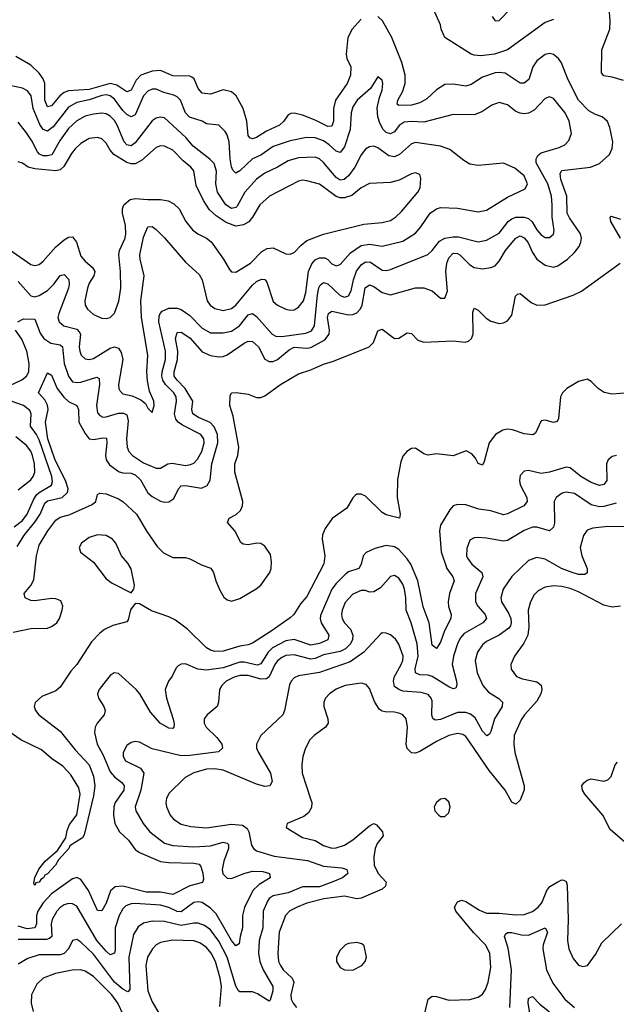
# Model space of a CAD drawing. Header units: inches. Extents: x 1843162 to 1959474, y 907081 to 1016326.
# Tile 276 of 656: x 1905737 to 1908590, y 940605 to 945315. Entities that reach past the tile are written whole.
import ezdxf

# ---------------------------------------------------------------- set-up
doc = ezdxf.new("R2010")
doc.units = ezdxf.units.IN
doc.header["$MEASUREMENT"] = 0
doc.layers.add('B9904', color=7, linetype='Continuous')

msp = doc.modelspace()

# ---------------------------------------------------------------- linework, layer by layer
at = {"layer": 'B9904', "color": 5}
for points, elevation in [([(1908290, 945315.4), (1908250, 945301.7), (1908069.9, 945169.9), (1908007.7, 945150), (1907942.5, 945142.5), (1907910, 945145.4), (1907895.6, 945150), (1907769.7, 945230), (1907752.7, 945270), (1907749.5, 945289.5), (1907687.8, 945430)], 480), ([(1907995.9, 945330), (1908010, 945309.1), (1908030, 945310.2), (1908086.8, 945370)], 480), ([(1908624.3, 945024.3), (1908570, 945039.9), (1908530, 945045.6), (1908520, 945060), (1908521.6, 945170), (1908559, 945270), (1908561.3, 945310), (1908555.7, 945370)], 480), ([(1907370, 945316.6), (1907327.1, 945270), (1907306.7, 945230), (1907297.6, 945150), (1907301.8, 945130), (1907320.9, 945090), (1907319.6, 945050), (1907303.1, 945010), (1907247.2, 944930), (1907237.9, 944890), (1907237.7, 944830), (1907230, 944806.2), (1907210, 944803.6), (1907150, 944834.2), (1907090, 944857.4), (1907050, 944868.5), (1907033.1, 944866.9), (1907020.3, 944859.7), (1907000.9, 944830), (1906979.3, 944810), (1906917.7, 944782.3), (1906870, 944751.9), (1906850, 944745.5), (1906838, 944750), (1906830, 944760.7), (1906823, 944830), (1906805.7, 944890), (1906772.4, 944950), (1906750, 944969.8), (1906710, 944979.4), (1906650, 944959.4), (1906610, 944964.1), (1906590, 944985.7), (1906572.2, 945032.2), (1906560.7, 945040.7), (1906550, 945044.9), (1906470, 945045.8), (1906410, 945071.5), (1906370, 945068.9), (1906317.2, 945050), (1906293.9, 945026.1), (1906270, 944978), (1906250, 944969.3), (1906202.4, 945002.4), (1906170, 945010), (1906070, 944980.8), (1905970, 944974.5), (1905950, 944966.7), (1905929.6, 944950.4), (1905890, 944902.1), (1905870, 944897.5), (1905858.1, 944930), (1905857.8, 945010), (1905850, 945031.7), (1905830, 945059.6), (1905790, 945097.3), (1905718.2, 945138.2)], 520), ([(1905724.5, 942795.5), (1905759.8, 942850), (1905810, 942911.2), (1905834.5, 942950), (1905857.2, 943002.8), (1905870, 943013.2), (1905940.6, 943030), (1905966.6, 943053.4), (1905968.3, 943070), (1905955.8, 943110), (1905907.6, 943207.6), (1905872.3, 943310), (1905860.5, 943390), (1905873.1, 943450), (1905870.9, 943470.9), (1905856.8, 943496.8), (1905826.8, 943530), (1905870, 943626), (1905890, 943613.8), (1905916.4, 943550), (1905948.8, 943508.8), (1905970, 943488.6), (1906010.2, 943470), (1906018.8, 943450), (1906020.8, 943390), (1906050, 943335.5), (1906070, 943310.1), (1906090, 943306.2), (1906134.4, 943314.4), (1906152.4, 943312.4), (1906154.4, 943290), (1906147.4, 943230), (1906151.3, 943210), (1906165.9, 943185.9), (1906212.5, 943152.5), (1906230, 943146.8), (1906270, 943145.2), (1906290, 943138.4), (1906314.4, 943114.4), (1906350, 943050.9), (1906370, 943034.2), (1906410, 943011.3), (1906430, 943006.6), (1906450, 943008.1), (1906474.8, 943025.2), (1906496.8, 943070), (1906510, 943085.4), (1906530, 943087.3), (1906606.2, 943073.8), (1906633.5, 943086.5), (1906647.6, 943112.4), (1906656.2, 943190), (1906684.5, 943290), (1906682.3, 943330), (1906667.3, 943367.3), (1906647.6, 943387.6), (1906591.5, 943411.5), (1906565, 943430), (1906560.6, 943450), (1906565.6, 943490), (1906528.2, 943550), (1906489.6, 943590), (1906476.2, 943610), (1906476.3, 943630), (1906492.3, 943690), (1906492.6, 943730), (1906482.3, 943790), (1906490, 943819.3), (1906510, 943820.6), (1906550, 943793.6), (1906610, 943726.7), (1906650, 943708.8), (1906690, 943701.4), (1906710, 943703.4), (1906730, 943712.3), (1906810, 943768.2), (1906830, 943776.6), (1906850, 943775.5), (1906879.9, 943750), (1906910, 943690.2), (1906930, 943679.2), (1906950, 943680.1), (1906970, 943688.6), (1907025.1, 943734.9), (1907050, 943748.1), (1907110, 943743.2), (1907130, 943746.4), (1907197, 943783), (1907216.5, 943810), (1907218.3, 943830), (1907208.5, 943890), (1907213.7, 943910), (1907230, 943920.9), (1907310, 943902.6), (1907330, 943903.9), (1907350, 943912), (1907367.6, 943932.4), (1907374.9, 943950), (1907388.5, 944031.5), (1907410, 944046.2), (1907430, 944038), (1907470, 944009.7), (1907510, 943999.1), (1907630, 944032.4), (1907670, 944032.6), (1907710, 944018.4), (1907750, 943982.4), (1907770, 943982.7), (1907783.2, 944016.8), (1907775.5, 944110), (1907779.6, 944150), (1907790, 944176.1), (1907810, 944197.9), (1907830, 944196.7), (1907841.5, 944190), (1907890, 944141.8), (1907910, 944129), (1907950, 944123), (1907990, 944129.4), (1908010, 944137.8), (1908030, 944160.5), (1908059.4, 944210), (1908081.9, 944238.1), (1908110, 944270.1), (1908130, 944281), (1908150, 944271.2), (1908166.5, 944250), (1908190, 944200.6), (1908210.1, 944170), (1908250, 944140.7), (1908290, 944130.8), (1908310, 944137.7), (1908356.5, 944170), (1908390, 944201.5), (1908411.9, 944230), (1908420.8, 944250), (1908423, 944270), (1908418.1, 944290), (1908366.6, 944366.6), (1908355.8, 944390), (1908353.2, 944470), (1908325.4, 944550), (1908320.9, 944579.1), (1908330, 944593.4), (1908466, 944610), (1908510, 944627.5), (1908557.7, 944670), (1908570, 944698.8), (1908572.7, 944730), (1908559.2, 944799.2), (1908548.1, 944828.1), (1908522.6, 944850), (1908490, 944861.4), (1908458.9, 944878.9), (1908409.7, 944929.7), (1908359, 945030), (1908328.7, 945108.7), (1908313.6, 945130), (1908290, 945148), (1908270, 945153.6), (1908250, 945149), (1908210, 945117.5), (1908190.1, 945089.9), (1908171.1, 945028.9), (1908150, 945010.5), (1908130, 945011.9), (1908058.8, 945058.8), (1908030, 945062.7), (1908010, 945059.9), (1907950, 945040.6), (1907895.5, 945004.5), (1907870, 944996.7), (1907810, 945007), (1907770, 945005.4), (1907730, 944979.9), (1907683.9, 944936.1), (1907650, 944917.3), (1907610, 944905.6), (1907550, 944904.1), (1907542, 944910), (1907545.9, 944930), (1907568.1, 944970), (1907580.6, 945010), (1907579.9, 945050), (1907565, 945110), (1907516.9, 945230), (1907472.3, 945310), (1907450, 945329.9)], 520), ([(1905727.7, 943870), (1905756.1, 943883.9), (1905810, 943882.7), (1905835.6, 943815.6), (1905851.9, 943790), (1905886.8, 943766.8), (1905930, 943759.3), (1905942.3, 943750), (1905949.7, 943670), (1905970, 943609.2), (1905990, 943583.2), (1906010, 943578.8), (1906030, 943581.5), (1906105.3, 943605.3), (1906117.8, 943597.8), (1906119.4, 943570), (1906104.8, 943470), (1906110, 943434), (1906120.9, 943420.9), (1906134, 943414), (1906150, 943414.8), (1906210, 943433), (1906233.2, 943433.2), (1906250, 943424.2), (1906256.7, 943396.7), (1906248.1, 943310), (1906250.7, 943270.7), (1906258.6, 943250), (1906275.9, 943230), (1906330, 943195.1), (1906390, 943169.3), (1906410, 943169.2), (1906445.1, 943190), (1906465.8, 943194.2), (1906530, 943182.5), (1906553.7, 943186.3), (1906570, 943193.4), (1906587.9, 943212.1), (1906608.9, 943250), (1906620.1, 943290), (1906617.5, 943310), (1906603.7, 943330), (1906515.9, 943375.9), (1906494.9, 943390), (1906483.8, 943403.8), (1906477.1, 943430), (1906487.5, 943490), (1906485, 943510), (1906474.9, 943530), (1906434.2, 943570), (1906421.6, 943590), (1906417.2, 943610), (1906418.8, 943630), (1906433.9, 943690), (1906435.1, 943730), (1906401.9, 943870), (1906403.8, 943896.2), (1906408.6, 943910), (1906419.2, 943920.8), (1906450, 943935.4), (1906490, 943934.4), (1906510, 943928.7), (1906550, 943899.2), (1906610, 943838.5), (1906650, 943817.7), (1906710, 943816.3), (1906750, 943824.7), (1906788.7, 943850), (1906830, 943903.8), (1906850, 943909.3), (1906870, 943894.5), (1906944.3, 943810), (1906961.2, 943801.2), (1906990, 943799.1), (1907105.1, 943814.9), (1907133, 943827), (1907147.3, 943850), (1907161.4, 943998.6), (1907167.6, 944032.4), (1907174.5, 944045.5), (1907190, 944057), (1907210, 944052), (1907270, 943996.1), (1907290, 943987.8), (1907310, 943993.7), (1907322.7, 944017.3), (1907333.8, 944070), (1907348.5, 944111.5), (1907370, 944142.9), (1907390, 944157), (1907414.5, 944154.5), (1907470, 944117.3), (1907490, 944115), (1907510, 944120.4), (1907688.5, 944191.5), (1907709.9, 944210.1), (1907745.2, 944254.8), (1907770, 944270.1), (1907810, 944276.9), (1907836, 944276), (1907930, 944252.1), (1907970, 944259.8), (1908030, 944294.1), (1908073.5, 944350), (1908090, 944362.4), (1908110, 944369.7), (1908150, 944370.8), (1908170, 944364), (1908188.1, 944348.1), (1908210, 944310.2), (1908230, 944286), (1908250, 944272.7), (1908270, 944273.7), (1908290.4, 944289.6), (1908292.8, 944307.2), (1908282.6, 944370), (1908284, 944430), (1908279.5, 944470), (1908262.1, 944530), (1908207.6, 944630), (1908207.4, 944650), (1908214.6, 944665.4), (1908230, 944678.1), (1908317.2, 944702.8), (1908344, 944716), (1908363.7, 944736.3), (1908375.5, 944770), (1908364.8, 944830), (1908346.2, 944870), (1908290, 944937.4), (1908270, 944945.1), (1908250, 944937.7), (1908197.2, 944882.8), (1908170, 944867.7), (1908150, 944864.1), (1908130, 944867), (1908110, 944876.2), (1908070, 944907.6), (1908030, 944919.2), (1907994.2, 944905.8), (1907946.5, 944873.5), (1907910, 944860.5), (1907810, 944860.9), (1907670, 944824.5), (1907610, 944828.5), (1907576, 944824), (1907551.2, 944808.8), (1907530, 944778.8), (1907510, 944768.9), (1907490, 944775.2), (1907475.9, 944790), (1907459.2, 944819.2), (1907449.4, 944850), (1907446.3, 944893.7), (1907457, 944943), (1907470, 944977.3), (1907473.5, 945010), (1907470, 945025.2), (1907450, 945040.9), (1907414.4, 944985.6), (1907350.2, 944930), (1907330, 944897.7), (1907322.9, 944870), (1907316.8, 944790), (1907290, 944706.3), (1907270, 944679), (1907250, 944685.4), (1907217, 944717), (1907190, 944735.1), (1907150, 944750.3), (1907108.8, 944751.2), (1907030, 944734.7), (1906950, 944708.9), (1906890, 944666.9), (1906850, 944649.4), (1906790, 944591.2), (1906770, 944580.8), (1906755.6, 944595.6), (1906750, 944611.6), (1906743.5, 944650), (1906739.4, 944730), (1906730, 944763.5), (1906719.8, 944779.8), (1906690, 944809.8), (1906630, 944816.5), (1906609.1, 944829.1), (1906548.4, 944848.4), (1906529.9, 944869.9), (1906505.5, 944930), (1906490, 944946), (1906474.1, 944954.1), (1906425.9, 944965.9), (1906390, 944982.6), (1906370, 944983.2), (1906350, 944973.6), (1906329.7, 944950), (1906290, 944860.3), (1906270, 944849.9), (1906250, 944860.6), (1906230, 944880.3), (1906190, 944935.1), (1906170, 944950.7), (1906150, 944955.2), (1906130, 944952.6), (1906070, 944931.2), (1906010, 944919.4), (1905970, 944896.6), (1905897.7, 944802.3), (1905870, 944781.8), (1905850, 944789.9), (1905834, 944814), (1905802.3, 944890), (1905791.4, 944951.4), (1905775.2, 944975.2), (1905750, 944987.8), (1905690, 945000.2)], 540), ([(1905730, 944061.7), (1905790, 943993.5), (1905810, 943989.6), (1905830, 943995.5), (1905870, 944020.1), (1905901.1, 944050), (1905930, 944091.1), (1905950, 944095.2), (1905972.3, 944072.3), (1905974, 944050), (1905970.1, 944030), (1905924.1, 943910), (1905920.1, 943890), (1905925.4, 943870), (1905949, 943850), (1906010, 943834.9), (1906021.9, 943821.9), (1906027.5, 943810), (1906021.6, 943750), (1906024.7, 943730), (1906031.8, 943710), (1906050, 943691.8), (1906070, 943689.6), (1906090, 943694.7), (1906170, 943743.1), (1906190, 943750.1), (1906210, 943743.8), (1906222.5, 943722.5), (1906230.8, 943690), (1906210.1, 943570), (1906211, 943550), (1906217.5, 943537.5), (1906230, 943525.7), (1906274.8, 943514.8), (1906316.4, 943496.4), (1906338.3, 943478.3), (1906350, 943456.3), (1906370, 943436), (1906379.7, 943470), (1906378.5, 943490), (1906357.6, 943537.6), (1906347.6, 943587.6), (1906344.7, 943630), (1906349.9, 943710), (1906319.9, 943890), (1906316.7, 943970), (1906332.4, 944090), (1906313.2, 944170), (1906312.3, 944190), (1906330, 944274.9), (1906350, 944323.7), (1906370, 944324.9), (1906390, 944311.4), (1906430, 944272), (1906530, 944154.7), (1906595.9, 944095.9), (1906610.2, 944070), (1906634, 943970), (1906647.4, 943950), (1906670, 943933.8), (1906710, 943923.2), (1906750, 943932.8), (1906770, 943948.9), (1906850, 944045.4), (1906870, 944062.7), (1906893.6, 944073.6), (1906910, 944072.1), (1906919.6, 944059.6), (1906950, 943966.5), (1906970.3, 943950), (1907010, 943930.2), (1907030, 943925.4), (1907050, 943927), (1907070, 943940.2), (1907094.1, 943970), (1907104.9, 944010), (1907118.4, 944110), (1907133.8, 944146.2), (1907150, 944166.1), (1907170, 944175.8), (1907195.5, 944175.5), (1907210, 944167.8), (1907230, 944147), (1907250, 944136.8), (1907270, 944144.1), (1907319.6, 944200.4), (1907370, 944234.9), (1907410, 944241), (1907470, 944232.2), (1907570, 944254.7), (1907630, 944293), (1907655.9, 944324.1), (1907699.3, 944390), (1907730, 944410.2), (1907750, 944416.8), (1907830, 944413.5), (1907930, 944395.4), (1907970, 944404.5), (1908070, 944465.8), (1908154.7, 944505.3), (1908165.1, 944530), (1908150, 944567.3), (1908104.9, 944604.9), (1908050, 944628.3), (1907930, 944617.8), (1907890, 944623.7), (1907860.8, 944640.8), (1907794.3, 944694.3), (1907749.3, 944709.3), (1907630, 944727.2), (1907610, 944720.6), (1907553.9, 944670), (1907530, 944659.4), (1907503.1, 944663.1), (1907450, 944701.2), (1907430, 944709.9), (1907410, 944707.4), (1907390, 944695.3), (1907370, 944668.9), (1907340.1, 944610), (1907310, 944568.7), (1907289.1, 944550.9), (1907270, 944548), (1907250, 944560.4), (1907190, 944632.4), (1907170, 944648.7), (1907150, 944656.6), (1907070, 944654.3), (1907020.9, 944639.1), (1906970, 944608.7), (1906910, 944581.4), (1906870, 944552.5), (1906814.4, 944490), (1906776.5, 944423.5), (1906770, 944416.3), (1906750, 944411.6), (1906723.4, 944430), (1906683.4, 944490), (1906674.6, 944530), (1906678.7, 944590), (1906666.7, 944626.7), (1906647.1, 944647.1), (1906567.4, 944710), (1906531.3, 944751.3), (1906430, 944845.8), (1906410, 944849.1), (1906390, 944843.9), (1906370, 944831.4), (1906290, 944725.2), (1906270, 944711.9), (1906250, 944716.1), (1906237.4, 944730), (1906203.4, 944810), (1906190, 944832.9), (1906170, 944853.1), (1906150, 944864.5), (1906130, 944867.9), (1906090, 944863.5), (1906050, 944853), (1906010, 944830.4), (1905970, 944794.2), (1905930, 944738), (1905891.2, 944668.8), (1905870, 944663.1), (1905850, 944664.4), (1905832, 944672), (1905822.5, 944682.5), (1905795.7, 944735.7), (1905770, 944774.2), (1905730, 944825.1)], 560), ([(1905690, 944214.6), (1905790, 944143.9), (1905810, 944138.6), (1905830, 944143.8), (1905850, 944159.4), (1905910, 944228.4), (1905950, 944262.5), (1905970, 944273.8), (1905990, 944276.3), (1906008.7, 944250), (1906030, 944184.2), (1906050, 944160.2), (1906085.4, 944130), (1906095.8, 944110), (1906092, 944090), (1906070, 944054.8), (1906061.1, 944030), (1906048.7, 943970), (1906050.2, 943950), (1906060.8, 943930), (1906090, 943904.7), (1906130, 943886.7), (1906150, 943884.9), (1906170, 943890.3), (1906189.8, 943910.2), (1906211.1, 943968.9), (1906221.5, 944030), (1906219.5, 944110), (1906211, 944190), (1906215.2, 944210), (1906241.3, 944270), (1906244.5, 944290), (1906242.4, 944330), (1906228.5, 944390), (1906228.5, 944410), (1906235.3, 944430), (1906265.5, 944454.5), (1906290, 944458.8), (1906350, 944454), (1906410, 944455.4), (1906447.7, 944447.7), (1906474.4, 944434.4), (1906499, 944410), (1906531.1, 944350), (1906563.2, 944310), (1906588.9, 944290), (1906630.1, 944270.1), (1906652.8, 944252.8), (1906711.8, 944170), (1906740.1, 944120.1), (1906750, 944109), (1906770, 944106.4), (1906841.1, 944150), (1906894.5, 944205.5), (1906919.9, 944220.1), (1906950, 944224), (1907010, 944195.2), (1907030, 944192.8), (1907050, 944201.1), (1907083.1, 944236.9), (1907110, 944257.9), (1907190, 944288.8), (1907382.5, 944337.5), (1907470, 944344.8), (1907510, 944355), (1907534.5, 944370), (1907563, 944397), (1907640.9, 944490), (1907652.1, 944510), (1907655.1, 944555.1), (1907650, 944574), (1907630, 944582), (1907610, 944576.8), (1907552.1, 944547.9), (1907510, 944535.4), (1907410, 944531.4), (1907370, 944509.8), (1907325.4, 944474.6), (1907290, 944462.1), (1907270, 944462.4), (1907250, 944469.4), (1907170, 944528.4), (1907110, 944544.5), (1907090, 944546.6), (1907070, 944542.4), (1906932.4, 944470), (1906885.5, 944430), (1906850.7, 944370), (1906832.3, 944347.7), (1906807.2, 944332.8), (1906770, 944327), (1906724, 944344), (1906676.2, 944376.2), (1906645.4, 944405.4), (1906615.8, 944450), (1906581.7, 944521.7), (1906570, 944591.6), (1906556.1, 944610), (1906519.4, 944639.4), (1906470, 944691.1), (1906430, 944710.5), (1906410, 944711.7), (1906390, 944703.9), (1906318.9, 944641.1), (1906290, 944626), (1906270, 944624.6), (1906250, 944631), (1906187.5, 944670), (1906169.9, 944690), (1906150, 944724.1), (1906130, 944744.2), (1906110, 944750.6), (1906070, 944746.4), (1906030, 944722.7), (1906002.8, 944697.2), (1905984.9, 944675.1), (1905948.1, 944611.9), (1905930, 944596.7), (1905910, 944591.4), (1905810, 944601.2), (1905778, 944610), (1905750, 944628.5), (1905730, 944634.2)], 580), ([(1908609.5, 944270), (1908564, 944350), (1908560.5, 944370), (1908565.7, 944374.3), (1908610, 944361.2)], 480), ([(1905705.4, 942385.4), (1905790, 942402.2), (1905870, 942403.5), (1905890, 942411.6), (1905915.5, 942430), (1905928.2, 942450), (1905940.7, 942490), (1905944.1, 942510), (1905934.4, 942534.4), (1905910, 942544.5), (1905890, 942546.5), (1905810, 942535), (1905790, 942536.8), (1905764, 942550), (1905758, 942570), (1905791.1, 942608.9), (1905805.2, 942634.8), (1905817.7, 942750), (1905830, 942800.7), (1905871.8, 942870), (1905910, 942920.8), (1905930, 942935.2), (1905973.4, 942946.6), (1906083.7, 942996.3), (1906100.7, 943010), (1906110, 943043.1), (1906120.9, 943050), (1906150, 943047), (1906210, 943022.1), (1906230, 943010.1), (1906295.9, 942950), (1906345.9, 942865.9), (1906395.3, 942795.3), (1906424.2, 942764.2), (1906470, 942742.1), (1906530, 942741.7), (1906550, 942735.8), (1906610, 942705.2), (1906650.9, 942690.9), (1906664, 942670), (1906674.9, 942630), (1906694, 942586), (1906712.9, 942552.9), (1906730, 942539.1), (1906750, 942533.8), (1906790, 942546.1), (1906867.8, 942592.2), (1906889.9, 942610.1), (1906932.9, 942670), (1906939.9, 942690), (1906941.5, 942721.5), (1906936.8, 942756.8), (1906910, 942796), (1906890, 942808.5), (1906870.7, 942810.7), (1906830, 942802), (1906805.7, 942805.7), (1906794.4, 942814.4), (1906765.4, 942870), (1906730.8, 942910), (1906739.2, 942930), (1906772, 942948), (1906793.2, 942966.8), (1906802.7, 942990), (1906804, 943010), (1906765.3, 943150), (1906766.7, 943190), (1906780.3, 943230), (1906785.3, 943270), (1906757.9, 943417.9), (1906742.6, 943470), (1906744, 943516), (1906749.9, 943530.1), (1906771.9, 943531.9), (1906830, 943523.8), (1906870, 943507.8), (1906890, 943508.2), (1906910, 943515.8), (1906984.3, 943570), (1907070, 943620.8), (1907130, 943639.2), (1907190, 943667), (1907238.1, 943681.9), (1907408.6, 943750), (1907428.5, 943770), (1907450, 943827.2), (1907470, 943834), (1907530, 943790.1), (1907550, 943792), (1907590, 943816.4), (1907610, 943814.2), (1907641.1, 943781.1), (1907670, 943772.3), (1907810, 943778.2), (1907867.3, 943772.7), (1907882.7, 943777.3), (1907898.4, 943790), (1907905.7, 943810), (1907904.6, 943915.4), (1907910, 943934.7), (1907930, 943925.9), (1907967.2, 943887.2), (1907990, 943872), (1908030, 943862.3), (1908050, 943864.3), (1908070, 943875), (1908090, 943901.3), (1908108.1, 943991.9), (1908117.7, 944002.3), (1908130, 944005), (1908182.4, 943962.4), (1908210, 943948.8), (1908250, 943950.1), (1908383, 943997), (1908424, 944016), (1908609.2, 944150)], 480), ([(1905690, 943565.1), (1905747.5, 943592.5), (1905770.2, 943609.8), (1905780.6, 943630), (1905781.8, 943670), (1905771.7, 943730), (1905746.9, 943786.9), (1905717, 943830)], 540), ([(1908650, 943529.9), (1908570, 943524), (1908531.5, 943531.5), (1908503.9, 943550), (1908470, 943583.7), (1908450, 943594.9), (1908410, 943583.8), (1908353.5, 943550), (1908332.3, 943530), (1908323.1, 943510), (1908313, 943407), (1908307.2, 943392.8), (1908290, 943388.7), (1908250, 943399.3), (1908230, 943395.4), (1908203.4, 943336.6), (1908191.3, 943328.7), (1908150, 943334.3), (1908093.1, 943353.1), (1908070, 943356), (1908048.1, 943351.9), (1908012.5, 943330), (1907981.6, 943290), (1907958.6, 943201.4), (1907950, 943183.1), (1907930, 943192), (1907917, 943217), (1907898.6, 943238.6), (1907871.8, 943251.8), (1907810, 943228), (1907730, 943238.2), (1907690, 943231.9), (1907670, 943238), (1907630, 943265), (1907610, 943263.5), (1907589, 943250), (1907570, 943227.6), (1907560, 943200), (1907544.1, 943115.9), (1907542.7, 943030), (1907556.4, 942950), (1907552.6, 942930), (1907490, 942945.6), (1907470, 942957), (1907390, 943035.7), (1907370, 943045.9), (1907350, 943044.7), (1907341.5, 943038.5), (1907330, 943027.9), (1907301.3, 942978.7), (1907230.9, 942929.1), (1907198.6, 942881.4), (1907185.9, 942850), (1907183.6, 942830), (1907196.3, 942750), (1907191.7, 942711.7), (1907110, 942555), (1907079.5, 942520.5), (1907047.3, 942470), (1907030, 942453.6), (1906939.2, 942390), (1906850, 942332.7), (1906830, 942324.4), (1906790, 942318.4), (1906710, 942294.1), (1906670, 942292.6), (1906650, 942298.6), (1906630, 942310.8), (1906539, 942399), (1906481.7, 942441.7), (1906450, 942457.7), (1906366.9, 942486.9), (1906310, 942520.4), (1906290, 942521.6), (1906267.7, 942492.3), (1906256.2, 942443.8), (1906250, 942434.5), (1906182.3, 942417.7), (1906142.6, 942397.4), (1906120.4, 942379.6), (1906080.6, 942339.4), (1906010.5, 942230), (1905981.4, 942198.6), (1905930, 942122.1), (1905910, 942104.4), (1905843.4, 942076.6), (1905810.8, 942049.2), (1905806.2, 942030), (1905813.6, 942010), (1905829.4, 941990), (1905930, 941910.8), (1906002.2, 941822.2), (1906070, 941750.1), (1906090, 941695.6), (1906096.7, 941650), (1906090, 941602.4), (1906045.2, 941414.8), (1906038.2, 941401.8), (1905977.3, 941362.7), (1905971.9, 941350), (1905923.3, 941296.7), (1905909.2, 941270), (1905870, 941228.4), (1905858.1, 941221.9), (1905850.9, 941210), (1905837.6, 941202.4), (1905830, 941188.4), (1905814.5, 941185.5), (1905810, 941173.2), (1905804.6, 941184.6), (1905809, 941211), (1905828.1, 941251.9), (1905858.9, 941290), (1905918.7, 941341.3), (1905958.2, 941401.8), (1905963.9, 941436.1), (1905975.6, 941464.4), (1906010, 941511), (1906026.6, 941610), (1906019.8, 941639.8), (1905982.3, 941702.3), (1905943.6, 941743.6), (1905890, 941780.5), (1905841.5, 941821.5), (1905742.9, 941870), (1905686, 941910)], 480), ([(1905710, 942888.5), (1905750, 942919.6), (1905772.4, 942950), (1905802.6, 943017.4), (1905818.2, 943041.8), (1905830, 943053.6), (1905890, 943088.8), (1905894.2, 943105.8), (1905890.6, 943130), (1905830, 943305.6), (1905818.3, 943330), (1905789.6, 943370), (1905792.8, 943430), (1905786.1, 943446.1), (1905755.6, 943470), (1905670, 943500.1)], 540), ([(1905730, 943065.8), (1905790, 943114.2), (1905802.4, 943130), (1905809.9, 943150.1), (1905808.6, 943190), (1905798.3, 943230), (1905790, 943250.6), (1905770, 943277.9), (1905719.1, 943319.1)], 560), ([(1908590.2, 943229.8), (1908570, 943224.8), (1908551, 943209), (1908542.5, 943190), (1908544.7, 943110), (1908530, 943092), (1908510, 943086.4), (1908470, 943100.7), (1908419.9, 943130), (1908370, 943170.4), (1908350, 943175), (1908270, 943150.9), (1908230, 943143.7), (1908170, 943159.1), (1908150, 943155.9), (1908130, 943134.7), (1908126.6, 943110), (1908130.1, 943090), (1908161.7, 943030), (1908164, 943010), (1908148.1, 942990), (1908070, 942951), (1908050, 942946.4), (1907990, 942965), (1907932.7, 942972.7), (1907870, 942994.7), (1907830, 942996.1), (1907810, 942988.7), (1907793.8, 942970), (1907750, 942896.3), (1907743.9, 942870), (1907752.8, 942770), (1907779.4, 942690), (1907808.7, 942650), (1907815.1, 942630), (1907793.2, 942570), (1907786.2, 942530), (1907787.9, 942507.9), (1907800.2, 942470), (1907798.9, 942450), (1907767.8, 942392.2), (1907750, 942337.4), (1907730, 942306.3), (1907710, 942322.9), (1907694.6, 942430), (1907666.8, 942506.8), (1907640.7, 942630), (1907607, 942710), (1907590, 942735.9), (1907550, 942780.6), (1907530, 942793.3), (1907490, 942798.9), (1907435, 942785), (1907394.4, 942765.6), (1907379, 942750), (1907369.5, 942710), (1907358.2, 942690), (1907310, 942673.4), (1907296.5, 942663.5), (1907250, 942618.2), (1907230, 942591.2), (1907174.9, 942465.1), (1907173.8, 942450), (1907179.4, 942430), (1907215.8, 942370), (1907210, 942348.9), (1907170, 942330.8), (1907130, 942323.4), (1907050.2, 942350.2), (1907010, 942343.7), (1906945.3, 942310), (1906925.7, 942290), (1906890, 942233.7), (1906872.2, 942227.8), (1906810, 942242), (1906790, 942241.4), (1906710, 942213.9), (1906630, 942202.6), (1906588.7, 942208.7), (1906530, 942233.7), (1906510, 942232.5), (1906495.5, 942224.5), (1906485.5, 942214.5), (1906466, 942174), (1906448.3, 942150), (1906433.2, 942110), (1906438.6, 942070), (1906471.8, 941968.2), (1906475.8, 941944.2), (1906474.9, 941930), (1906470, 941924.8), (1906450, 941926.1), (1906409, 941950), (1906362.9, 942002.9), (1906311.3, 942090), (1906293.6, 942110), (1906210, 942187.1), (1906189.5, 942190.5), (1906170, 942177.6), (1906150, 942154.2), (1906116.5, 942110), (1906109.3, 942090), (1906113.6, 942070), (1906139.6, 942030), (1906146.3, 942010), (1906141.1, 941990), (1906107.5, 941950), (1906098.6, 941930), (1906095.3, 941904.7), (1906107.9, 941850), (1906136.7, 941796.7), (1906170, 941717.3), (1906190, 941692.8), (1906225.7, 941665.7), (1906236.3, 941650), (1906235.3, 941630), (1906194.2, 941570), (1906187.3, 941550), (1906185.5, 941510), (1906192.3, 941470), (1906214.3, 941430), (1906257.4, 941390), (1906290, 941345.1), (1906310.4, 941330.4), (1906410, 941288.3), (1906450, 941283), (1906570, 941280.5), (1906595.2, 941275.2), (1906604, 941264), (1906612.4, 941232.4), (1906615.9, 941204.1), (1906611.8, 941188.2), (1906550, 941170.9), (1906470, 941129.5), (1906410, 941140.5), (1906342, 941142), (1906230, 941169.2), (1906193, 941167), (1906171.6, 941148.4), (1906151.3, 941088.7), (1906130, 941052.1), (1906110, 941054.2), (1906066.4, 941150), (1906030, 941201.3), (1906010, 941210.9), (1905990, 941205.6), (1905890, 941133.6), (1905849.8, 941090), (1905823.8, 941050), (1905817.4, 941030), (1905817.9, 940990), (1905809, 940971), (1905773.6, 940966.4), (1905730, 940978.8)], 520), ([(1908590, 943001.4), (1908530, 942985.9), (1908510, 942984.7), (1908470, 942993.6), (1908390, 943048.1), (1908350, 943054.7), (1908330.7, 943049.3), (1908301.8, 943030), (1908292.6, 943010), (1908294, 942906), (1908290, 942887.6), (1908271, 942869), (1908210, 942887.1), (1908190, 942887.8), (1908150, 942872), (1908070, 942823.4), (1908050, 942820.6), (1907970, 942835.4), (1907930, 942837.7), (1907910, 942836.1), (1907890, 942824.7), (1907874.5, 942785.5), (1907874.4, 942750), (1907878.4, 942738.4), (1907899.7, 942710), (1907946.7, 942670), (1907951.3, 942650), (1907916.8, 942570), (1907917.5, 942530), (1907927.6, 942510), (1907963, 942470), (1907968.6, 942450), (1907951.1, 942430), (1907861.8, 942378.2), (1907843.6, 942356.4), (1907830, 942328.8), (1907810.9, 942270), (1907804.8, 942230), (1907825.5, 942150), (1907827.7, 942132.3), (1907823, 942117), (1907810, 942113.7), (1907790, 942123.2), (1907710, 942173.1), (1907690, 942179.5), (1907650, 942181.7), (1907629.9, 942189.9), (1907628.8, 942210), (1907642.3, 942270), (1907637.6, 942330), (1907608.5, 942430), (1907584.6, 942490), (1907584, 942550), (1907577.3, 942590), (1907570, 942614), (1907550, 942643.1), (1907530, 942655.4), (1907510, 942651.3), (1907462.7, 942597.3), (1907430, 942577.5), (1907410, 942576.8), (1907390, 942583.7), (1907370, 942584.5), (1907330, 942566.8), (1907293.6, 942526.4), (1907278.9, 942490), (1907276, 942470), (1907279.5, 942450), (1907290, 942430.2), (1907318.8, 942398.8), (1907330.1, 942370), (1907328.4, 942350), (1907319.2, 942330), (1907295.3, 942304.7), (1907270, 942292.4), (1907190, 942276.2), (1907150, 942258.6), (1907130, 942255.2), (1907050, 942276.9), (1907010, 942273.1), (1906990, 942264.5), (1906970, 942247.9), (1906957.1, 942230), (1906930, 942171.4), (1906918, 942162), (1906890, 942159.7), (1906830, 942177), (1906790, 942178.1), (1906762, 942170), (1906725.2, 942150), (1906704.2, 942130), (1906692.2, 942110), (1906687.7, 942050), (1906681.7, 942030), (1906634, 941990), (1906619.5, 941970), (1906619, 941950), (1906628.3, 941930), (1906680.5, 941880.5), (1906704.1, 941850), (1906707.1, 941830), (1906687.8, 941812.2), (1906550, 941794.4), (1906510, 941794.1), (1906370, 941827.6), (1906310, 941858.2), (1906290, 941862), (1906270, 941856.8), (1906250, 941843), (1906231.5, 941810), (1906231.5, 941790), (1906243.1, 941770), (1906315.1, 941735.1), (1906330.2, 941710.2), (1906315.7, 941630), (1906289.6, 941549.6), (1906293.1, 941530), (1906327.2, 941470), (1906360.2, 941430), (1906430, 941376.4), (1906470, 941364.2), (1906570, 941357.4), (1906650, 941362.4), (1906710, 941379.9), (1906730, 941376.3), (1906735, 941370), (1906735.1, 941350), (1906713.6, 941290), (1906705, 941250), (1906709.2, 941229.2), (1906730, 941208.6), (1906750, 941207.3), (1906808.9, 941231.1), (1906850, 941241.3), (1906900, 941240), (1906932, 941230), (1906935.3, 941210), (1906881.8, 941178.2), (1906851.6, 941150), (1906812.4, 941067.6), (1906802.7, 941030), (1906803.3, 940970), (1906791.1, 940930), (1906786.1, 940893.9), (1906770, 940884.8), (1906750, 940910.7), (1906677.2, 941037.2), (1906650, 941064), (1906610, 941091.4), (1906590, 941095), (1906570, 941091.5), (1906510, 941046.7), (1906490, 941048.6), (1906450, 941068.3), (1906410, 941078.6), (1906290, 941087.6), (1906270, 941085.6), (1906244.8, 941075.2), (1906230, 941061.1), (1906213, 941030), (1906193.5, 940970), (1906194, 940866), (1906190, 940849.8), (1906170, 940842.1), (1906150, 940859.1), (1906106.6, 940910), (1906010, 941074.2), (1905990, 941085), (1905970, 941086.8), (1905950, 941080.9), (1905930, 941067.4), (1905915.5, 941050), (1905892.7, 941010), (1905888.5, 940990), (1905891.4, 940930), (1905880, 940920), (1905864.9, 940915.1), (1905730, 940914.8)], 540), ([(1908670, 942888.7), (1908550, 942890.9), (1908478.2, 942881.8), (1908450, 942873.7), (1908432.8, 942847.2), (1908417.1, 942790), (1908425.6, 942750), (1908450.1, 942690), (1908450.7, 942669.3), (1908438.8, 942661.2), (1908410, 942660.9), (1908378.5, 942670), (1908328, 942690), (1908250, 942734.9), (1908210, 942741.7), (1908170, 942728), (1908090, 942651), (1908049.7, 942590.3), (1908037.8, 942550), (1908041, 942530), (1908075.3, 942475.3), (1908085.4, 942450), (1908087.9, 942430), (1908084, 942416), (1908075.8, 942404.2), (1908030, 942370.5), (1907970, 942340.2), (1907950, 942323.8), (1907926.3, 942290), (1907914.4, 942250), (1907924.1, 942190), (1907952.2, 942130), (1907978.4, 942098.4), (1908028.2, 942068.2), (1908045.8, 942050), (1908044.1, 942030), (1908007, 941970), (1907990, 941909.2), (1907983.1, 941896.9), (1907971.4, 941888.6), (1907950, 941910.9), (1907914.8, 941974.8), (1907892.9, 941992.9), (1907870, 942000.3), (1907830, 942000.3), (1907750, 941967.4), (1907723.9, 941963.9), (1907712.1, 941972.1), (1907707.9, 941987.9), (1907710, 942057), (1907705.5, 942070), (1907690, 942086.2), (1907656.2, 942096.2), (1907570, 942102.8), (1907549.8, 942110), (1907530, 942125.2), (1907524.4, 942150), (1907528.3, 942170), (1907562, 942230), (1907569.9, 942250), (1907570.7, 942270.7), (1907550, 942328.2), (1907535.9, 942350), (1907510, 942371.9), (1907490, 942380.4), (1907470, 942381.1), (1907463.4, 942376.6), (1907382.8, 942290), (1907317.4, 942242.6), (1907170, 942192.8), (1907070, 942175.9), (1907050, 942166.2), (1907035.2, 942150), (1907027.5, 942132.5), (1907002.9, 942010), (1906994.7, 941990), (1906889.5, 941890.5), (1906868.9, 941850), (1906870.2, 941830), (1906879.7, 941810), (1906936.8, 941710), (1906944.4, 941670), (1906932.7, 941650), (1906910, 941646.6), (1906870, 941658), (1906710, 941724.4), (1906670, 941731.8), (1906630.1, 941729.9), (1906570, 941711.6), (1906527.9, 941690), (1906450, 941614), (1906438.8, 941590), (1906435.9, 941570), (1906439.7, 941550), (1906457.1, 941510), (1906472.4, 941490), (1906510, 941466.7), (1906555.2, 941455.2), (1906630, 941449.6), (1906750, 941467.1), (1906802.3, 941462.3), (1906825.2, 941445.2), (1906832.3, 941430), (1906845.8, 941365.8), (1906855.2, 941350), (1906870, 941339.8), (1906953.8, 941313.8), (1907113.4, 941293.4), (1907190, 941265.3), (1907277.5, 941257.5), (1907301.6, 941250), (1907307, 941230), (1907281.1, 941210), (1907234, 941190), (1907170, 941167.6), (1907090, 941166.6), (1907021.5, 941138.5), (1906950, 941123.7), (1906930, 941111.6), (1906921.5, 941098.5), (1906901.6, 941050), (1906900.3, 940970), (1906882, 940910), (1906879.7, 940850), (1906885.7, 940810), (1906901, 940770), (1906948.4, 940690), (1906947.3, 940670), (1906934.7, 940625.3), (1906930, 940619.7), (1906875.1, 940655.1), (1906850, 940665.2), (1906790, 940664.5), (1906782.9, 940670), (1906771.1, 940691.1), (1906729.1, 940830), (1906690, 940907.2), (1906650, 940960.4), (1906621.5, 940981.5), (1906590, 940993.1), (1906570, 940993.6), (1906510, 940982.5), (1906430, 941000.6), (1906370, 941001.8), (1906330, 940992.8), (1906304.4, 940975.6), (1906281.6, 940938.4), (1906259, 940830), (1906264.2, 940675.8), (1906255.1, 940664.9), (1906230, 940677.2), (1906190, 940711.3), (1906090, 940845.2), (1906030, 940902.6), (1906010, 940914.2), (1905990, 940909.7), (1905970.8, 940870), (1905950, 940847.4), (1905930, 940841.4), (1905830, 940841.4), (1905776.5, 940823.5), (1905730, 940796.8)], 560), ([(1908610, 942509.8), (1908570, 942504.7), (1908530, 942514.4), (1908410, 942577.7), (1908370, 942594.3), (1908330, 942603.6), (1908290, 942606), (1908250, 942599.9), (1908216.5, 942583.5), (1908196.8, 942563.2), (1908179.1, 942530), (1908169, 942491), (1908172.1, 942410), (1908166.2, 942370), (1908148.2, 942331.8), (1908102.7, 942270), (1908086.4, 942230), (1908087.3, 942207.3), (1908112.2, 942172.2), (1908141, 942161), (1908210, 942147), (1908231.1, 942131.1), (1908234.2, 942110), (1908229.5, 942090), (1908210, 942055.3), (1908150.9, 941990), (1908134.3, 941965.7), (1908101.3, 941890), (1908099.6, 941850), (1908104.7, 941810), (1908148.7, 941650), (1908149.3, 941630.7), (1908130, 941580.7), (1908110, 941561.6), (1908090, 941572), (1908058, 941630), (1907982.7, 941722.7), (1907890, 941859.5), (1907870, 941885.4), (1907855.5, 941895.5), (1907830, 941900.7), (1907790, 941891.4), (1907730, 941861.8), (1907650, 941814.3), (1907630, 941806.8), (1907610, 941808.3), (1907590, 941828.6), (1907585.6, 941850), (1907591.7, 941930), (1907586, 941970), (1907570, 941989.7), (1907555.6, 941995.6), (1907530, 942002.4), (1907484, 942004), (1907470, 942007.1), (1907456.8, 942016.8), (1907433.7, 942053.7), (1907410, 942115.6), (1907394.3, 942134.3), (1907370, 942141.6), (1907293.4, 942130), (1907250, 942113), (1907218, 942090), (1907198.9, 942070), (1907191.7, 942050), (1907191.7, 942030), (1907210.3, 941970), (1907211.6, 941950), (1907198.9, 941930), (1907144.9, 941890), (1907125.2, 941870), (1907103.2, 941830), (1907091.3, 941790), (1907086.2, 941750), (1907087.3, 941710), (1907128.3, 941588.3), (1907133.4, 941570), (1907132.9, 941547.1), (1907118.7, 941521.3), (1907096.6, 941503.4), (1907016, 941470), (1907010.8, 941450), (1907090, 941403.2), (1907150, 941389), (1907190, 941364.8), (1907230, 941352.5), (1907250, 941353.3), (1907290, 941365.4), (1907330, 941391.4), (1907410, 941458.7), (1907430, 941470.2), (1907443.7, 941463.7), (1907472.2, 941430), (1907474.8, 941410), (1907446.3, 941373.7), (1907437.6, 941350), (1907430.6, 941310), (1907431.7, 941270), (1907450.8, 941230.8), (1907489.3, 941189.3), (1907487, 941170), (1907470, 941155.9), (1907370, 941111.9), (1907350, 941109.9), (1907290, 941122.7), (1907191.3, 941108.7), (1907110.8, 941089.2), (1907064, 941070), (1907028.6, 941051.4), (1907008.9, 941030), (1906978.3, 940950), (1906971, 940850), (1906975.5, 940810), (1906983.6, 940790), (1906997, 940770), (1907040.6, 940730), (1907048.8, 940710), (1907034.1, 940650), (1907035.2, 940630), (1907044.8, 940610), (1907061.6, 940590)], 580), ([(1908630, 941380.2), (1908561.3, 941441.3), (1908525.8, 941510), (1908440.2, 941610), (1908427.9, 941630), (1908425.6, 941650), (1908435, 941665), (1908450, 941677.5), (1908470, 941682.7), (1908530, 941672.9), (1908550, 941678.2), (1908565.1, 941694.9), (1908583.8, 941750), (1908596.1, 941763.9)], 580), ([(1907672, 940550), (1907689.9, 940630.1), (1907710, 940644.3), (1907730, 940642.7), (1907790, 940625), (1907890, 940628.2), (1907930, 940638.9), (1907950, 940653.8), (1907965, 940675), (1907977.6, 940710), (1907990, 940781), (1907985.4, 940850), (1907964.2, 940890), (1907907.6, 940947.6), (1907823.1, 941050), (1907816.5, 941070), (1907830, 941095.8), (1907850, 941103.2), (1907870, 941096), (1907935.4, 941055.4), (1907970, 941041.6), (1908030, 941041.1), (1908110, 941032.5), (1908150, 941034.7), (1908190, 941048.4), (1908216.5, 941070), (1908233.6, 941090), (1908258.3, 941150), (1908272.2, 941167.8), (1908310, 941190.8), (1908330, 941199.7), (1908338.5, 941198.5), (1908350, 941192.7), (1908354.3, 941174.3), (1908360.6, 941010), (1908356.6, 940910), (1908362.9, 940870), (1908383.4, 940823.4), (1908410, 940792.2), (1908430, 940785.7), (1908451.8, 940790), (1908490, 940843), (1908520.9, 940899.1), (1908614.5, 940990)], 580), ([(1908081.2, 940590), (1908089, 940770), (1908072.9, 940872.9), (1908056.1, 940930), (1908060.2, 940939.8), (1908070, 940947.6), (1908090, 940948.4), (1908136.7, 940936.7), (1908170, 940936.3), (1908250, 940971.1), (1908260.5, 940950), (1908239.8, 940890), (1908238.4, 940870), (1908256.1, 940770), (1908286.5, 940706.5), (1908344, 940630), (1908390, 940590.2)], 560), ([(1906694.5, 940594.5), (1906702.8, 940690), (1906696.2, 940730), (1906673.4, 940810), (1906652.7, 940850), (1906630, 940877.3), (1906598.9, 940898.9), (1906570, 940909), (1906467.6, 940912.4), (1906410, 940901.3), (1906390.5, 940889.5), (1906371.6, 940870), (1906348.9, 940831.1), (1906340.8, 940790), (1906350.5, 940670), (1906370, 940616), (1906422.4, 940530)], 580), ([(1906232.9, 940552.9), (1906206.9, 940610), (1906178.1, 940650), (1906090, 940737.2), (1906050, 940763.6), (1906030, 940769.3), (1905988.5, 940768.5), (1905908.4, 940751.6), (1905850.1, 940729.9), (1905818.8, 940701.2), (1905794, 940650), (1905792.7, 940610), (1905801.7, 940570)], 580), ([(1908181.7, 940530), (1908167.8, 940612.2), (1908170, 940632.4), (1908181.1, 940638.9), (1908190, 940642.6), (1908225, 940605), (1908270, 940568.1)], 540)]:
    msp.add_lwpolyline(points, dxfattribs=dict(at, elevation=elevation))
for points, elevation in [([(1906110, 942851.2), (1906070, 942837.3), (1906032.3, 942810), (1906021.8, 942790), (1906027.5, 942767.5), (1906090, 942720.4), (1906150, 942640.1), (1906179.4, 942619.4), (1906270, 942573), (1906283.6, 942590), (1906286.4, 942610), (1906270, 942688.2), (1906254.8, 942714.8), (1906224.2, 942750), (1906196.3, 942810), (1906180.7, 942830), (1906150, 942847.5)], 480), ([(1907770, 941589.3), (1907750, 941586.6), (1907730.7, 941570), (1907718.8, 941550), (1907722.8, 941530), (1907741, 941510), (1907750, 941502.8), (1907770, 941504), (1907790, 941521), (1907796.2, 941550), (1907790, 941572.7)], 620), ([(1907350, 940900.4), (1907310, 940896.4), (1907295.5, 940890), (1907270, 940864.5), (1907252.2, 940830), (1907252.2, 940810), (1907270, 940781.3), (1907290, 940770.4), (1907330, 940768.9), (1907373.6, 940790), (1907389.7, 940810), (1907395.1, 940830), (1907383.8, 940883.8), (1907373.7, 940893.7)], 620)]:
    msp.add_lwpolyline(points, close=True, dxfattribs=dict(at, elevation=elevation))

doc.saveas('drawing.dxf')
